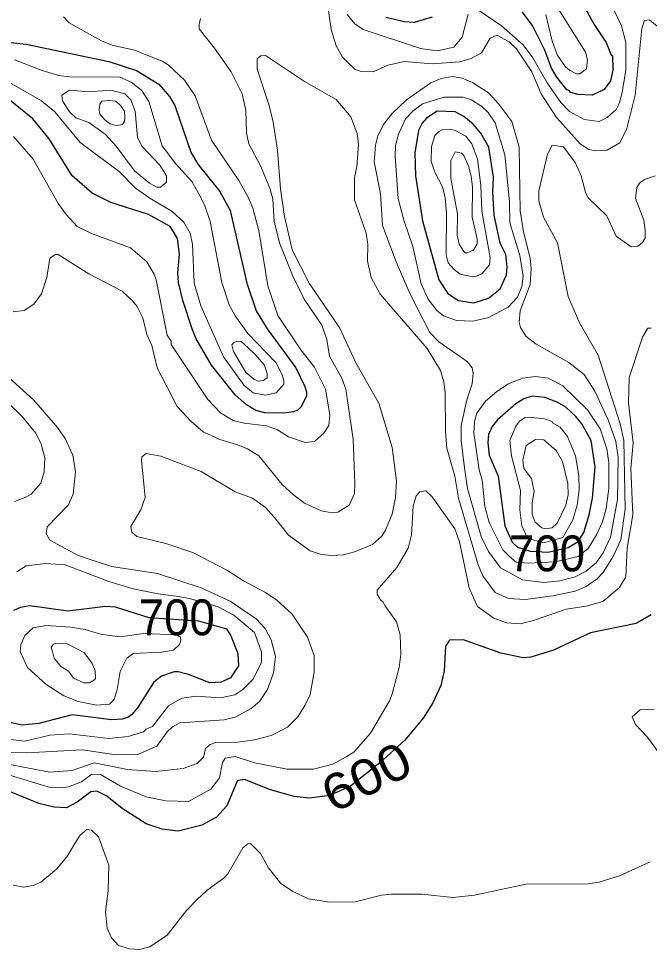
# Model space of a CAD drawing. Extents: x 423 to 448.8, y 7456.3 to 7484.
# Drawn here: x 445.85 to 447.256, y 7470.512 to 7472.588 of the extents above; entities that cross this region are included whole.
import ezdxf
from ezdxf.enums import TextEntityAlignment as Align

# ---------------------------------------------------------------- set-up
doc = ezdxf.new("R2010")
doc.units = 0
doc.header["$LTSCALE"] = 0.032
doc.layers.add('1', color=7, linetype='Continuous', lineweight=25)
doc.layers.add('2', color=7, linetype='Continuous', lineweight=13)
doc.layers.add('61', color=7, linetype='Continuous')

msp = doc.modelspace()

# ---------------------------------------------------------------- linework, layer by layer
at = {"layer": '1'}
for points in [[(447.1096, 7472.6168), (447.1327, 7472.575), (447.1598, 7472.5348), (447.1706, 7472.5069), (447.1737, 7472.5054), (447.1745, 7472.4729), (447.1691, 7472.4497), (447.1552, 7472.4304), (447.1281, 7472.4172), (447.0964, 7472.4188), (447.0786, 7472.4242), (447.0786, 7472.4273), (447.0716, 7472.4296), (447.0492, 7472.4575), (447.0376, 7472.4776), (447.0229, 7472.5178), (446.9951, 7472.5727), (446.9719, 7472.6036)], [(446.7716, 7472.5912), (446.7314, 7472.5797), (446.7097, 7472.5812), (446.6679, 7472.5905)], [(445.7831, 7472.5402), (445.8666, 7472.5309), (446.0507, 7472.4923), (446.1126, 7472.4721), (446.162, 7472.442), (446.1861, 7472.4142), (446.1977, 7472.394), (446.2332, 7472.2904), (446.2495, 7472.2633), (446.2982, 7472.2022), (446.3214, 7472.1605), (446.3585, 7471.998), (446.3794, 7471.9362), (446.4034, 7471.8959), (446.4676, 7471.8093), (446.4877, 7471.7675), (446.4913, 7471.7557), (446.4916, 7471.7459), (446.4784, 7471.7219), (446.4707, 7471.7142), (446.4622, 7471.7111), (446.4405, 7471.708), (446.3988, 7471.7087), (446.3787, 7471.7142), (446.3577, 7471.7265), (446.3322, 7471.749), (446.2796, 7471.8155), (446.2448, 7471.8758), (446.2363, 7471.8959), (446.2154, 7471.9594), (446.2062, 7471.9996), (446.2046, 7472.0212), (446.2085, 7472.063), (446.2038, 7472.0978), (446.1945, 7472.1138), (446.1876, 7472.1248), (446.1389, 7472.1512), (446.0554, 7472.1782), (446.0136, 7472.1991), (445.9687, 7472.2378), (445.9177, 7472.3198), (445.8813, 7472.3646), (445.8187, 7472.4149)], [(445.8392, 7471.269), (445.8548, 7471.2754), (445.8667, 7471.2776), (445.8749, 7471.2793), (445.9594, 7471.2671), (446.043, 7471.2779), (446.0646, 7471.2764), (446.1396, 7471.2524), (446.2505, 7471.2452), (446.3129, 7471.2274), (446.3225, 7471.2116), (446.3384, 7471.172), (446.34, 7471.1449), (446.3222, 7471.1178), (446.3013, 7471.1085), (446.2758, 7471.107), (446.2286, 7471.1256), (446.2054, 7471.131), (446.1961, 7471.131), (446.1683, 7471.1217), (446.1512, 7471.1085), (446.1149, 7471.0513), (446.1017, 7471.0358), (446.0932, 7471.0296), (446.0801, 7471.0258), (446.0569, 7471.0242), (445.9687, 7471.035), (445.8945, 7471.0157), (445.8573, 7471.0126), (445.814, 7471.0219)], [(447.2596, 7471.2586), (447.2264, 7471.2393), (447.1243, 7471.2184), (447.0423, 7471.1797)], [(447.0423, 7471.1797), (446.9912, 7471.1642), (446.9742, 7471.1627), (446.9247, 7471.1727), (446.8412, 7471.2029), (446.8102, 7471.2021), (446.801, 7471.1882), (446.7986, 7471.1333), (446.7909, 7471.1008), (446.7731, 7471.0621), (446.7515, 7471.0281), (446.7104, 7470.9786), (446.655, 7470.928), (446.5893, 7470.8765), (446.5434, 7470.8556), (446.4978, 7470.8494), (446.4637, 7470.8533), (446.4111, 7470.868), (446.3531, 7470.8912), (446.3399, 7470.8888), (446.3367, 7470.8873), (446.3276, 7470.8657), (446.3136, 7470.8324), (446.2905, 7470.8069), (446.258, 7470.7891), (446.2054, 7470.776), (446.1698, 7470.7806), (446.1342, 7470.7922), (446.0801, 7470.8262), (446.0461, 7470.854), (446.0236, 7470.8649), (446.0105, 7470.8634), (445.9803, 7470.8409), (445.9563, 7470.8277), (445.9285, 7470.8293), (445.8945, 7470.8378), (445.7166, 7470.9105)]]:
    msp.add_lwpolyline(points, dxfattribs=at)
for points in [[(446.9233, 7472.0872), (446.91, 7472.1496), (446.9069, 7472.2007), (446.9085, 7472.2347), (446.8976, 7472.3012), (446.8798, 7472.3329), (446.8628, 7472.353), (446.8419, 7472.37), (446.8226, 7472.3801), (446.7824, 7472.3817), (446.7592, 7472.3662), (446.7491, 7472.3546), (446.7414, 7472.3384), (446.7329, 7472.2889), (446.7344, 7472.2378), (446.7499, 7472.1373), (446.7862, 7472.0058), (446.8064, 7471.9748), (446.8304, 7471.9593), (446.8644, 7471.9539), (446.8969, 7471.9647), (446.9232, 7471.9856), (446.9371, 7472.0166), (446.9386, 7472.0336), (446.9355, 7472.0622)], [(447.1324, 7471.5622), (447.1352, 7471.5888), (447.1258, 7471.6469), (447.1049, 7471.684), (447.0918, 7471.701), (447.0693, 7471.7219), (447.05, 7471.7327), (447.0229, 7471.7428), (446.9943, 7471.7458), (446.9758, 7471.7404), (446.958, 7471.7288), (446.9169, 7471.6932), (446.9054, 7471.6786), (446.8969, 7471.6608), (446.8953, 7471.6422), (446.8984, 7471.6144), (446.9185, 7471.568), (446.9332, 7471.4566), (446.9502, 7471.4202), (446.9618, 7471.4093), (446.9899, 7471.4), (447.0303, 7471.398), (447.0749, 7471.4087), (447.0974, 7471.422), (447.1097, 7471.4419), (447.1219, 7471.4814), (447.1289, 7471.5185)]]:
    msp.add_lwpolyline(points, close=True, dxfattribs=at)
at = {"layer": '2'}
for points in [[(447.0384, 7472.6338), (447.1134, 7472.5132), (447.1181, 7472.4961), (447.1157, 7472.476), (447.1011, 7472.4652), (447.0933, 7472.4652), (447.0778, 7472.4729), (447.0685, 7472.4807), (447.05, 7472.507), (447.0384, 7472.541), (447.0252, 7472.5974)], [(446.5372, 7472.6261), (446.5465, 7472.5642), (446.5573, 7472.5271), (446.572, 7472.5023), (446.5821, 7472.4915), (446.5998, 7472.4745), (446.6107, 7472.4706), (446.6401, 7472.4698), (446.6726, 7472.4845), (446.7097, 7472.4923), (446.7716, 7472.4876), (446.8335, 7472.4915)], [(445.9494, 7472.592), (445.9625, 7472.5789), (446.0344, 7472.5386), (446.0584, 7472.5286), (446.1079, 7472.5178), (446.1698, 7472.493), (446.1829, 7472.4853), (446.2193, 7472.4512), (446.2433, 7472.4157), (446.2796, 7472.3167)], [(446.852, 7472.5982), (446.8381, 7472.5471), (446.8195, 7472.5247), (446.7824, 7472.5162), (446.7453, 7472.5216), (446.6176, 7472.5642), (446.5991, 7472.5765), (446.582, 7472.5974)], [(447.1761, 7472.6091), (447.1939, 7472.5719), (447.2032, 7472.5348), (447.2032, 7472.4729), (447.1954, 7472.4234), (447.1884, 7472.3987), (447.1815, 7472.3855), (447.1614, 7472.3677), (447.1436, 7472.3584), (447.1103, 7472.3631), (447.0778, 7472.3809), (447.0585, 7472.401), (447.0283, 7472.4451), (446.9958, 7472.5008), (446.9742, 7472.5294), (446.9263, 7472.5719), (446.8768, 7472.6052)], [(445.8372, 7471.9338), (445.862, 7471.9369), (445.8836, 7471.9516), (445.9006, 7471.974), (445.9122, 7472.0104), (445.9192, 7472.0537), (445.9316, 7472.0622), (445.9377, 7472.0622), (446.0059, 7472.0189), (446.0801, 7471.9802), (446.1033, 7471.9586), (446.1141, 7471.9462), (446.1265, 7471.9207), (446.1358, 7471.8836), (446.1466, 7471.8588), (446.1582, 7471.8093), (446.2031, 7471.7227), (446.234, 7471.6894), (446.2611, 7471.6662), (446.2982, 7471.6492), (446.3353, 7471.6383), (446.3601, 7471.6283), (446.3848, 7471.6128), (446.4374, 7471.5494), (446.463, 7471.5254), (446.4869, 7471.5076), (446.5241, 7471.4906), (446.5488, 7471.486), (446.5612, 7471.4875), (446.5867, 7471.503), (446.5983, 7471.5293), (446.5991, 7471.551), (446.5952, 7471.65), (446.579, 7471.7614), (446.5705, 7471.7861), (446.5426, 7471.8356), (446.5364, 7471.8727), (446.5256, 7471.9044), (446.4861, 7471.9625), (446.4614, 7472.012), (446.432, 7472.0862), (446.4196, 7472.1357), (446.4165, 7472.1852), (446.4096, 7472.21), (446.3887, 7472.2595), (446.3632, 7472.309), (446.3577, 7472.3337), (446.3562, 7472.3832), (446.3477, 7472.4203), (446.3237, 7472.4698), (446.2866, 7472.5224), (446.2518, 7472.565), (446.2518, 7472.575), (446.2549, 7472.5882)], [(446.8335, 7472.4915), (446.8582, 7472.4992), (446.8814, 7472.5116), (446.9007, 7472.5448), (446.9154, 7472.551), (446.9432, 7472.5363), (446.9595, 7472.5208), (446.9935, 7472.4698), (447.0144, 7472.4203), (447.0484, 7472.3677), (447.1026, 7472.3082), (447.1211, 7472.2966), (447.1366, 7472.2935), (447.1614, 7472.295), (447.19, 7472.3112), (447.2055, 7472.343), (447.224, 7472.4172), (447.2387, 7472.5658), (447.2449, 7472.5843), (447.2558, 7472.5851), (447.2828, 7472.5634)], [(445.8403, 7472.4961), (445.9022, 7472.4721), (445.9393, 7472.4613), (445.9641, 7472.4582), (446.0755, 7472.4575), (446.1002, 7472.4466), (446.1234, 7472.4288), (446.1396, 7472.4033), (446.1698, 7472.3043), (446.1992, 7472.2648), (446.2355, 7472.2246), (446.251, 7472.1976), (446.2642, 7472.1728), (446.2766, 7472.1357), (446.3029, 7471.9996), (446.3191, 7471.9501), (446.3322, 7471.9253), (446.3608, 7471.8859), (446.4227, 7471.8209), (446.4382, 7471.7923), (446.4405, 7471.7799), (446.4405, 7471.7729), (446.4235, 7471.7536), (446.4003, 7471.7482), (446.3724, 7471.7536), (446.3524, 7471.7698), (446.3067, 7471.8341), (446.256, 7471.9477), (446.241, 7471.998), (446.2371, 7472.0847), (446.2317, 7472.1094), (446.2177, 7472.1342), (446.1922, 7472.1581), (446.142, 7472.1875), (446.1102, 7472.21), (446.0739, 7472.2471), (445.9865, 7472.312), (445.93, 7472.3801), (445.9007, 7472.4048), (445.8295, 7472.4458)], [(446.4173, 7472.3569), (446.408, 7472.394), (446.3817, 7472.4752), (446.3817, 7472.4984), (446.3895, 7472.5054), (446.4003, 7472.5062), (446.4869, 7472.4481), (446.5573, 7472.4079), (446.5905, 7472.3693), (446.6045, 7472.3322), (446.6076, 7472.3074), (446.6037, 7472.2579), (446.5983, 7472.2332), (446.5983, 7472.1837), (446.6246, 7472.1094), (446.6285, 7472.0847), (446.6277, 7472.0475), (446.6354, 7472.0104), (446.6556, 7471.9733), (446.7607, 7471.8526), (446.7901, 7471.8031), (446.7978, 7471.7784), (446.8009, 7471.7536), (446.801, 7471.667), (446.8041, 7471.6299), (446.8218, 7471.568), (446.8304, 7471.5185), (446.8744, 7471.37), (446.8845, 7471.3452), (446.9123, 7471.3081), (446.9417, 7471.2949), (446.9789, 7471.2926), (447.0407, 7471.3011), (447.0902, 7471.3112), (447.115, 7471.3212), (447.1397, 7471.339), (447.1521, 7471.3522), (447.1753, 7471.3885), (447.1923, 7471.4257), (447.2016, 7471.4937), (447.1985, 7471.6469), (447.1908, 7471.684), (447.1413, 7471.8372), (447.1003, 7471.9099), (447.0748, 7471.9686), (447.0508, 7472.0878), (447.0198, 7472.145), (447.009, 7472.1821), (447.009, 7472.2038), (447.0284, 7472.2858), (447.0391, 7472.3059), (447.0647, 7472.302), (447.0902, 7472.2672), (447.1034, 7472.2378), (447.1142, 7472.1983), (447.1196, 7472.1883), (447.1606, 7472.1481), (447.1815, 7472.1032), (447.2155, 7472.0792), (447.2302, 7472.0808), (447.2395, 7472.0877), (447.2465, 7472.0985), (447.2465, 7472.1156), (447.2434, 7472.1388), (447.2248, 7472.1868), (447.2279, 7472.2115), (447.2341, 7472.2215), (447.2449, 7472.2293), (447.2689, 7472.2378)], [(445.7707, 7470.936), (445.9192, 7470.9074), (445.9687, 7470.9113), (446.0182, 7470.9283), (446.0925, 7470.9136), (446.1544, 7470.909), (446.2162, 7470.9159), (446.2479, 7470.9268), (446.2619, 7470.9407), (446.2665, 7470.96), (446.2766, 7470.9693), (446.2889, 7470.9739), (446.3384, 7470.9747), (446.3756, 7470.9794), (446.4127, 7470.9894), (446.449, 7471.008), (446.4722, 7471.0312), (446.4877, 7471.056), (446.4993, 7471.0807), (446.5086, 7471.1302), (446.5086, 7471.1673), (446.4939, 7471.2083), (446.4598, 7471.2601), (446.4251, 7471.2911), (446.4003, 7471.3081), (446.3508, 7471.3344), (446.3137, 7471.3583), (446.2394, 7471.3963), (446.1776, 7471.4171), (446.1133, 7471.4334), (446.1017, 7471.4427), (446.0994, 7471.4551), (446.1218, 7471.4922), (446.1319, 7471.52), (446.1234, 7471.6036), (446.1242, 7471.6105), (446.1342, 7471.6182), (446.1667, 7471.612), (446.2565, 7471.578), (446.3323, 7471.5324), (446.3709, 7471.5185), (446.4003, 7471.4976), (446.4204, 7471.4752), (446.4514, 7471.4357), (446.4993, 7471.4009), (446.5241, 7471.3931), (446.5488, 7471.3909), (446.5736, 7471.3924), (446.5983, 7471.3986), (446.6385, 7471.4156), (446.6586, 7471.4334), (446.6671, 7471.4458), (446.6826, 7471.4829), (446.6896, 7471.52), (446.6919, 7471.5572), (446.6826, 7471.6314), (446.6525, 7471.7304), (446.6014, 7471.8201), (446.5658, 7471.8974), (446.4977, 7471.998), (446.4598, 7472.0723), (446.4421, 7472.1465), (446.4335, 7472.2084), (446.4266, 7472.295), (446.4173, 7472.3569)], [(446.2796, 7472.3167), (446.3407, 7472.227), (446.3616, 7472.1898), (446.3717, 7472.1651), (446.3848, 7472.1156), (446.4049, 7471.9918), (446.4274, 7471.9261), (446.4784, 7471.8495), (446.5094, 7471.8109), (446.5341, 7471.7614), (446.5434, 7471.7041), (446.5411, 7471.6809), (446.5303, 7471.6639), (446.5094, 7471.6453), (446.4885, 7471.643), (446.4514, 7471.6554), (446.4266, 7471.6708), (446.4019, 7471.6801), (446.3524, 7471.6855), (446.3276, 7471.6917), (446.2997, 7471.7088), (446.2711, 7471.7389), (446.1899, 7471.8611), (446.1899, 7471.8688), (446.1806, 7471.882), (446.1559, 7472.0058), (446.152, 7472.0181), (446.1358, 7472.0459), (446.0987, 7472.0769), (446.012, 7472.1086), (445.9803, 7472.1248), (445.9555, 7472.1512), (445.9377, 7472.1759), (445.8821, 7472.2749), (445.838, 7472.3252)], [(447.2596, 7471.8974), (447.2526, 7471.8974), (447.2403, 7471.8774), (447.2109, 7471.7876), (447.2093, 7471.7304), (447.2194, 7471.6422), (447.2147, 7471.585), (447.2186, 7471.4814), (447.2062, 7471.4071), (447.2031, 7471.3429), (447.1885, 7471.3189), (447.1521, 7471.2879), (447.115, 7471.2779), (447.0701, 7471.271), (446.9974, 7471.2454), (446.968, 7471.2385), (446.9371, 7471.2408), (446.9093, 7471.2508), (446.8729, 7471.2772), (446.8636, 7471.2965), (446.8543, 7471.3189), (446.8326, 7471.421), (446.8218, 7471.4504)], [(445.9107, 7471.4395), (445.913, 7471.455), (445.9602, 7471.503), (445.971, 7471.5278), (445.9765, 7471.5773), (445.9703, 7471.6144), (445.9532, 7471.6515), (445.9362, 7471.6763), (445.8836, 7471.7373), (445.8124, 7471.8015)], [(445.7668, 7471.7884), (445.8566, 7471.7018), (445.8882, 7471.6639), (445.8999, 7471.6391), (445.9084, 7471.6082), (445.9068, 7471.5773), (445.8991, 7471.5517), (445.8774, 7471.5277), (445.8643, 7471.52), (445.8403, 7471.5115)], [(446.8218, 7471.4504), (446.7715, 7471.5216), (446.7577, 7471.5347), (446.7437, 7471.5324), (446.7357, 7471.5238), (446.729, 7471.5007), (446.7252, 7471.4365), (446.7182, 7471.4071), (446.6926, 7471.3638), (446.6486, 7471.3135), (446.6486, 7471.3042), (446.6535, 7471.2973), (446.6563, 7471.2918), (446.6621, 7471.2865), (446.6663, 7471.2795), (446.6919, 7471.2431), (446.7004, 7471.2137), (446.702, 7471.1704), (446.6981, 7471.141), (446.6826, 7471.0823), (446.6764, 7471.0668), (446.6339, 7470.9941), (446.5967, 7470.9523), (446.5798, 7470.9415), (446.5504, 7470.9252), (446.5071, 7470.9144), (446.4483, 7470.9144), (446.3756, 7470.9283), (446.3323, 7470.9422), (446.3098, 7470.9384), (446.3044, 7470.9291), (446.2974, 7470.8951), (446.2781, 7470.8695), (446.2348, 7470.8455), (446.2286, 7470.8424), (446.1776, 7470.8432), (446.1342, 7470.8525), (446.077, 7470.8765), (446.0321, 7470.902), (446.0128, 7470.9028), (445.9896, 7470.8858), (445.961, 7470.8749), (445.9455, 7470.8726), (445.9177, 7470.8742), (445.7398, 7470.9275)], [(445.7939, 7470.9515), (445.8682, 7470.9507), (445.9919, 7470.9569), (446.0662, 7470.9461), (446.1157, 7470.9469), (446.1574, 7470.9654), (446.1806, 7470.9971), (446.193, 7471.0087), (446.2092, 7471.0172), (446.3075, 7471.0242), (446.3323, 7471.0304), (446.3678, 7471.0497), (446.3864, 7471.0652), (446.4041, 7471.0915), (446.4181, 7471.1287), (446.422, 7471.1658), (446.4127, 7471.2029), (446.3995, 7471.2277), (446.3794, 7471.2493), (446.3214, 7471.2887), (446.2565, 7471.3189), (446.1589, 7471.3506), (446.0569, 7471.3661), (445.9826, 7471.3908), (445.9192, 7471.4249), (445.9107, 7471.4395)], [(445.8457, 7471.3545), (445.8666, 7471.3676), (445.9099, 7471.373), (445.9533, 7471.37), (446.0507, 7471.3328), (446.1049, 7471.3166), (446.1605, 7471.305), (446.2008, 7471.3003), (446.2302, 7471.2949), (446.2947, 7471.2763), (446.3291, 7471.2578), (446.3756, 7471.2191), (446.391, 7471.1751), (446.391, 7471.1519), (446.3717, 7471.1139), (446.3492, 7471.0915), (446.3315, 7471.0799), (446.2998, 7471.0729), (446.2456, 7471.0768), (446.2131, 7471.0722), (446.1837, 7471.0552), (446.1481, 7471.0095), (446.1342, 7471.0034), (446.128, 7470.9972), (446.094, 7470.9871), (446.0507, 7470.9825), (445.9625, 7470.9933), (445.9192, 7470.9902), (445.8635, 7470.9763), (445.7862, 7470.9855)], [(447.2874, 7470.9368), (447.2519, 7470.9855), (447.2248, 7471.0141), (447.2171, 7471.0312), (447.2349, 7471.0467), (447.2666, 7471.0482)], [(445.8372, 7470.6553), (445.8604, 7470.6506), (445.8821, 7470.6545), (445.8991, 7470.6622), (445.9339, 7470.6909), (445.9571, 7470.7187), (445.9772, 7470.752), (445.9865, 7470.7666), (446.002, 7470.7798), (446.012, 7470.7783), (446.0275, 7470.7636), (446.0507, 7470.7002), (446.0491, 7470.6429), (446.043, 7470.5965), (446.0468, 7470.5594), (446.0569, 7470.5377), (446.0723, 7470.5207), (446.0971, 7470.5137), (446.1188, 7470.5122), (446.142, 7470.5176), (446.1807, 7470.5439), (446.2239, 7470.5988), (446.2471, 7470.6228), (446.2696, 7470.6445), (446.3075, 7470.6715), (446.316, 7470.6808), (446.3492, 7470.7388), (446.3608, 7470.7473), (446.3663, 7470.7481), (446.3887, 7470.7264), (446.4065, 7470.694), (446.4336, 7470.6599), (446.4606, 7470.6414), (446.4962, 7470.6251), (446.5426, 7470.6174), (446.5999, 7470.6182), (446.6587, 7470.6328), (446.6803, 7470.6352), (446.7484, 7470.6352), (446.818, 7470.6282), (446.8659, 7470.6328), (446.9804, 7470.6576)], [(446.9804, 7470.6576), (447.1196, 7470.6584), (447.1428, 7470.6622), (447.1892, 7470.6762), (447.2573, 7470.7071)]]:
    msp.add_lwpolyline(points, dxfattribs=at)
for points in [[(446.9239, 7471.363), (446.8969, 7471.3994), (446.8806, 7471.4334), (446.8504, 7471.5401), (446.8435, 7471.5866), (446.8365, 7471.6469), (446.8365, 7471.6809), (446.8489, 7471.7381), (446.8605, 7471.7737), (446.8628, 7471.7969), (446.8605, 7471.8093), (446.8497, 7471.8232), (446.7862, 7471.8673), (446.7661, 7471.8882), (446.7228, 7471.9733), (446.6911, 7472.046), (446.6609, 7472.1264), (446.6563, 7472.1976), (446.6424, 7472.2687), (446.6455, 7472.3059), (446.6501, 7472.3267), (446.6563, 7472.3376), (446.6633, 7472.3523), (446.6826, 7472.3762), (446.7143, 7472.4072), (446.7684, 7472.4451), (446.7917, 7472.4544), (446.8164, 7472.459), (446.8381, 7472.4551), (446.8613, 7472.4458), (446.8969, 7472.4226), (446.92, 7472.3971), (446.9494, 7472.3584), (446.9657, 7472.3012), (446.968, 7472.1589), (446.975, 7472.1125), (446.9897, 7472.0537), (446.992, 7472.0305), (446.9897, 7471.9949), (446.968, 7471.9362), (446.9657, 7471.9114), (446.9688, 7471.899), (446.9804, 7471.8797), (447.0036, 7471.8619), (447.0763, 7471.8209), (447.1103, 7471.7946), (447.1343, 7471.7575), (447.1637, 7471.6933), (447.1807, 7471.6453), (447.1861, 7471.6098), (447.1846, 7471.5154), (447.1691, 7471.4319), (447.1529, 7471.3963), (447.1374, 7471.3746), (447.115, 7471.356), (447.0902, 7471.3429), (447.0562, 7471.3344), (447.0206, 7471.3305), (446.9727, 7471.3367)], [(446.1148, 7472.3229), (446.1095, 7472.3816), (446.0994, 7472.4072), (446.0863, 7472.4203), (446.0554, 7472.4288), (446.0059, 7472.4249), (445.9633, 7472.4288), (445.9463, 7472.4172), (445.9471, 7472.4049), (445.9633, 7472.3801), (445.9772, 7472.367), (446.0059, 7472.3561), (446.0422, 7472.3306), (446.0669, 7472.3035), (446.1079, 7472.2486), (446.1412, 7472.2208), (446.1574, 7472.2122), (446.1659, 7472.2122), (446.1791, 7472.2231), (446.1791, 7472.2378), (446.1644, 7472.261), (446.1249, 7472.3028)], [(446.0294, 7472.3842), (446.031, 7472.397), (446.0354, 7472.4038), (446.0514, 7472.4057), (446.0665, 7472.4038), (446.0777, 7472.3938), (446.0857, 7472.3817), (446.0867, 7472.3679), (446.0854, 7472.3592), (446.0812, 7472.3519), (446.0681, 7472.3499), (446.0537, 7472.3538), (446.0425, 7472.3615), (446.0303, 7472.3749)], [(446.9409, 7471.9446), (446.9618, 7471.9671), (446.9711, 7471.9903), (446.9742, 7472.0135), (446.9672, 7472.0599), (446.9448, 7472.1326), (446.944, 7472.179), (446.9332, 7472.2842), (446.9123, 7472.3554), (446.8961, 7472.3785), (446.8821, 7472.3924), (446.859, 7472.4072), (446.8404, 7472.4133), (446.7979, 7472.4133), (446.7499, 7472.3979), (446.7282, 7472.3817), (446.712, 7472.3646), (446.6958, 7472.3291), (446.6896, 7472.3043), (446.6888, 7472.2811), (446.6958, 7472.1868), (446.7081, 7472.1388), (446.7283, 7472.08), (446.7468, 7471.9965), (446.7623, 7471.9625), (446.7816, 7471.9369), (446.7971, 7471.9253), (446.8257, 7471.9145), (446.8613, 7471.9137), (446.8953, 7471.9207)], [(446.8821, 7472.0189), (446.8992, 7472.039), (446.9007, 7472.0553), (446.8821, 7472.1589), (446.8799, 7472.2161), (446.8729, 7472.2749), (446.8597, 7472.309), (446.8466, 7472.3259), (446.8226, 7472.3383), (446.8118, 7472.3414), (446.7955, 7472.3407), (446.7855, 7472.336), (446.7777, 7472.3275), (446.77, 7472.3028), (446.7692, 7472.2703), (446.7777, 7472.2455), (446.7948, 7472.2131), (446.8002, 7472.1883), (446.8033, 7472.1543), (446.8025, 7472.0615), (446.8056, 7472.0491), (446.8071, 7472.0436), (446.8203, 7472.0289), (446.8342, 7472.0181), (446.8582, 7472.0127), (446.8706, 7472.0135)], [(446.8636, 7472.0715), (446.8721, 7472.0862), (446.8721, 7472.097), (446.8605, 7472.145), (446.8613, 7472.2131), (446.8582, 7472.2363), (446.8535, 7472.2579), (446.8419, 7472.2827), (446.8373, 7472.2881), (446.8226, 7472.2911), (446.8133, 7472.2718), (446.8133, 7472.2316), (446.828, 7472.1527), (446.8273, 7472.1048), (446.8319, 7472.0854), (446.8419, 7472.0691), (446.8474, 7472.0653)], [(446.4038, 7471.7867), (446.4035, 7471.7962), (446.3974, 7471.8155), (446.3769, 7471.839), (446.3612, 7471.8541), (446.3454, 7471.8683), (446.3362, 7471.8684), (446.3289, 7471.8648), (446.3247, 7471.8605), (446.3283, 7471.846), (446.3561, 7471.7989), (446.3739, 7471.7841), (446.3838, 7471.7797), (446.3954, 7471.7812)], [(446.9417, 7471.7733), (446.9727, 7471.7861), (447.0021, 7471.79), (447.0299, 7471.7861), (447.0438, 7471.7799), (447.0631, 7471.7691), (447.118, 7471.7157), (447.1459, 7471.6732), (447.1606, 7471.6283), (447.1652, 7471.5974), (447.1652, 7471.5401), (447.1598, 7471.4953), (447.1513, 7471.4659), (447.1382, 7471.4365), (447.1196, 7471.4063), (447.0971, 7471.3884), (447.046, 7471.3764), (446.986, 7471.3734), (446.9588, 7471.3757), (446.944, 7471.3885), (446.9289, 7471.4035), (446.8984, 7471.4643), (446.8891, 7471.4999), (446.8829, 7471.5587), (446.8767, 7471.5819), (446.8644, 7471.6639), (446.8659, 7471.6886), (446.8713, 7471.708), (446.8906, 7471.7351), (446.9154, 7471.7567)], [(446.9843, 7471.4295), (447.0188, 7471.4192), (447.0631, 7471.4311), (447.0848, 7471.4705), (447.0948, 7471.503), (447.0995, 7471.537), (447.0987, 7471.5695), (447.091, 7471.6128), (447.0732, 7471.6562), (447.0569, 7471.677), (447.0399, 7471.6863), (447.0392, 7471.6894), (447.0222, 7471.6956), (446.9881, 7471.6995), (446.9788, 7471.6987), (446.9665, 7471.6901), (446.9579, 7471.6794), (446.9448, 7471.6469), (446.9487, 7471.6128), (446.9688, 7471.5355), (446.9672, 7471.4922), (446.9711, 7471.4566)], [(446.995, 7471.551), (446.9927, 7471.5625), (446.9758, 7471.585), (446.9734, 7471.6036), (446.9812, 7471.6361), (447.0021, 7471.6492), (447.0206, 7471.6484), (447.0477, 7471.6252), (447.0624, 7471.6005), (447.074, 7471.551), (447.0748, 7471.5262), (447.0694, 7471.5031), (447.0593, 7471.4813), (447.05, 7471.4628), (447.0392, 7471.4527), (447.0237, 7471.4504), (447.0159, 7471.4527), (447.0013, 7471.4651), (446.9974, 7471.4736), (446.9943, 7471.4829), (446.9943, 7471.5084), (446.9991, 7471.5332)], [(445.9111, 7471.1031), (445.8697, 7471.141), (445.8527, 7471.1766), (445.8542, 7471.1913), (445.8635, 7471.2121), (445.882, 7471.2292), (445.9115, 7471.2346), (445.9656, 7471.2308), (445.9981, 7471.2253), (446.0321, 7471.2153), (446.0755, 7471.2091), (446.1288, 7471.2168), (446.2024, 7471.2139), (446.2103, 7471.2085), (446.2113, 7471.2004), (446.2083, 7471.1919), (446.1949, 7471.1794), (446.1678, 7471.1749), (446.1049, 7471.1719), (446.0909, 7471.1619), (446.0762, 7471.1318), (446.0693, 7471.0915), (446.0623, 7471.0699), (446.0522, 7471.059), (446.0229, 7471.0567), (445.9826, 7471.0652), (445.9502, 7471.0776)], [(445.9316, 7471.1943), (445.9579, 7471.1936), (445.9965, 7471.1735), (446.0135, 7471.1495), (446.0205, 7471.1333), (446.0213, 7471.1162), (446.019, 7471.1131), (446.0074, 7471.107), (445.995, 7471.107), (445.9718, 7471.117), (445.9609, 7471.1325), (445.9439, 7471.1433), (445.9292, 7471.1619), (445.9262, 7471.1735), (445.9241, 7471.1778), (445.9221, 7471.1864), (445.9272, 7471.1929)]]:
    msp.add_lwpolyline(points, close=True, dxfattribs=at)

# ---------------------------------------------------------------- texts
at = {"layer": '61', "width": 0.95}
for p in [(447.0275, 7471.3554), (446.2021, 7471.2128)]:
    msp.add_text('700', height=0.08, dxfattribs=at).set_placement(p, align=Align.CENTER)
at = {"layer": '61', "width": 1.15}
msp.add_text('600', height=0.08, rotation=26.565, dxfattribs=at).set_placement((446.6428, 7470.861), align=Align.CENTER)

doc.saveas('drawing.dxf')
